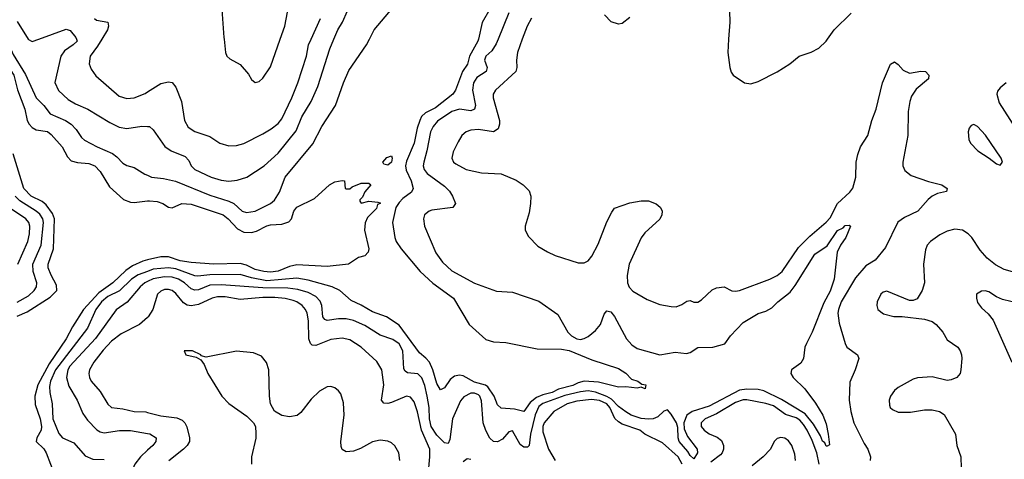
# Model space of a CAD drawing. Header units: inches. Extents: x 1552611 to 1694776, y 811966 to 917215.
# Tile 266 of 549: x 1609324 to 1614531, y 897776 to 900104. Entities that reach past the tile are written whole.
import ezdxf

# ---------------------------------------------------------------- set-up
doc = ezdxf.new("R2010")
doc.units = ezdxf.units.IN
doc.header["$MEASUREMENT"] = 0
for name, color, linetype in [('B6809', 7, 'Continuous'), ('B6819', 7, 'Continuous'), ('B6900', 7, 'Continuous'), ('B6910', 7, 'Continuous')]:
    doc.layers.add(name, color=color, linetype=linetype)

msp = doc.modelspace()

# ---------------------------------------------------------------- linework, layer by layer
at = {"layer": 'B6809', "color": 5}
for points, elevation in [([(1609177.9, 900000), (1609201.4, 899970), (1609244.6, 899884.6), (1609293.1, 899810), (1609312.2, 899732.2), (1609351, 899630), (1609363.9, 899570), (1609374.5, 899550), (1609390, 899532.3), (1609410, 899521), (1609470, 899510.8), (1609490, 899496.1), (1609548.5, 899430), (1609576.9, 899376.9), (1609596.4, 899356.4), (1609630, 899347.6), (1609690, 899342.8), (1609721.6, 899330), (1609750, 899299.1), (1609799.2, 899219.2), (1609872, 899152), (1609910, 899136.9), (1609930, 899134.9), (1610000, 899143.7)], 820), ([(1609254, 900000), (1609290, 899919.4), (1609353.9, 899813.9), (1609410, 899689.4), (1609451.4, 899650), (1609485.5, 899605.5), (1609565.4, 899570), (1609595.8, 899550), (1609622, 899522), (1609650, 899479.7), (1609665.7, 899465.7), (1609733.4, 899430), (1609815.3, 899395.3), (1609838.2, 899378.2), (1609870, 899344.5), (1609890, 899332.2), (1609930, 899320.2), (1609986, 899286), (1610000, 899279.7)], 840), ([(1609368.8, 900000), (1609370, 899998), (1609390, 899987.1), (1609425.3, 900000)], 860), ([(1609624.1, 900000), (1609628, 899990), (1609607.1, 899970), (1609561, 899939), (1609541, 899910), (1609508.7, 899771.3), (1609528.6, 899728.6), (1609580.9, 899680.9), (1609618.3, 899658.3), (1609684.4, 899630), (1609799.6, 899559.6), (1609850, 899535.3), (1609890, 899527.8), (1609970, 899540.2), (1610000, 899538)], 860), ([(1609758, 900000), (1609735.9, 899964.1), (1609695.9, 899910), (1609691.9, 899870), (1609701.3, 899841.3), (1609726.5, 899806.5), (1609850, 899698), (1609890, 899686.4), (1609930, 899690.2), (1609986.8, 899713.2), (1610000, 899721.6)], 880), ([(1609310, 898534.5), (1609363.4, 898556.6), (1609484.8, 898635.2), (1609519.8, 898670), (1609518.7, 898698.7), (1609490, 898751.1), (1609474.9, 898790), (1609474.3, 898810), (1609502.9, 898890), (1609507.3, 899050), (1609497.8, 899077.8), (1609462.9, 899122.9), (1609441.7, 899141.7), (1609383.9, 899170), (1609344.8, 899210), (1609290, 899394)], 820), ([(1609310, 898607.6), (1609370, 898641), (1609400.7, 898670), (1609411.9, 898690), (1609414.8, 898710), (1609394.8, 898770), (1609393.9, 898810), (1609437.8, 898910), (1609450.2, 899030), (1609445.6, 899050), (1609430, 899073.6), (1609410.5, 899090.5), (1609324.4, 899144.4), (1609300.6, 899170)], 840), ([(1609313.3, 898810), (1609366, 898930), (1609375.8, 898970), (1609377.2, 899010), (1609371.4, 899030), (1609356.5, 899050), (1609280.8, 899100.8)], 860), ([(1610000, 898831.4), (1609974.5, 898825.5), (1609920.4, 898799.6), (1609884.7, 898775.3), (1609817.1, 898710), (1609742.3, 898657.7), (1609661.9, 898570), (1609602.9, 898477.1), (1609570, 898414.4), (1609479.2, 898280.8), (1609420.2, 898170), (1609403.7, 898110), (1609405.5, 898065.5), (1609432.4, 897990), (1609439.8, 897950), (1609438, 897930), (1609414.2, 897890), (1609411.5, 897870), (1609452.1, 897832), (1609463.2, 897810), (1609510.1, 897690)], 820), ([(1610000, 898770.9), (1609950, 898752.3), (1609915.7, 898730), (1609851.1, 898668.9), (1609790, 898638.1), (1609755.7, 898610), (1609726.6, 898570), (1609681.9, 898470), (1609513.5, 898250), (1609487.3, 898190), (1609482.1, 898162.1), (1609482.9, 898130), (1609495.7, 898070), (1609499.2, 897990), (1609530, 897913.4), (1609549.6, 897890), (1609610, 897862.5), (1609670, 897794.6), (1609710, 897776.5), (1609770, 897774.4)], 840), ([(1610000, 898716.8), (1609985.4, 898710), (1609960.1, 898690), (1609891.5, 898608.5), (1609833.2, 898566.8), (1609724.1, 898415.9), (1609589.7, 898270), (1609578, 898250), (1609572.1, 898210), (1609583, 898163), (1609628.1, 898090), (1609657.9, 898017.9), (1609683.1, 897983.1), (1609731.8, 897931.8), (1609750, 897921), (1609770, 897916.3), (1609851.5, 897928.5), (1609910, 897928.5), (1610000, 897913.5)], 860), ([(1610000, 898526.8), (1609956.9, 898490), (1609859.6, 898440.4), (1609810, 898400.7), (1609765.9, 898354.1), (1609716, 898290), (1609693.7, 898250), (1609689.4, 898230), (1609692.5, 898210), (1609702.5, 898190), (1609750, 898135.9), (1609790, 898067.9), (1609810, 898050.2), (1609870, 898043.3), (1609930, 898029), (1609990, 898026.6), (1610000, 898024)], 880), ([(1610000, 897824.5), (1609962.5, 897790), (1609932.3, 897750), (1609890, 897653.3), (1609876.4, 897610), (1609876.1, 897590), (1609887.8, 897550), (1609930, 897492.7), (1610000, 897431.9)], 860)]:
    msp.add_lwpolyline(points, dxfattribs=dict(at, elevation=elevation))
at = {"layer": 'B6819', "color": 5}
for points, elevation in [([(1611854.3, 900000), (1611844.5, 899975.5), (1611820.6, 899939.4), (1611789.4, 899910), (1611781.9, 899890), (1611796.8, 899850), (1611791, 899830), (1611742.1, 899797.9), (1611723.9, 899770), (1611718.8, 899730), (1611733.9, 899650), (1611729.5, 899630.5), (1611710, 899621.8), (1611650, 899629.9), (1611610, 899617.6), (1611533.2, 899566.8), (1611510, 899538.2), (1611496.2, 899510), (1611477.9, 899410), (1611460.7, 899350), (1611458.1, 899330), (1611462.7, 899310), (1611479.7, 899290), (1611570, 899221.6), (1611596.4, 899196.4), (1611612.9, 899170), (1611627.9, 899130), (1611614.9, 899110), (1611504.3, 899095.7), (1611488.7, 899090), (1611465.2, 899070), (1611458.6, 899050), (1611464.5, 899010), (1611524.6, 898870), (1611560.5, 898820.5), (1611610, 898774.5), (1611730, 898709.3), (1611845.7, 898665.7), (1611930, 898661.5), (1612070, 898612.6), (1612170, 898542), (1612223.2, 898450), (1612241.6, 898430), (1612270, 898413.4), (1612290, 898410.3), (1612310, 898416.5), (1612330, 898425.5), (1612370, 898457.8), (1612396.4, 898490), (1612415.6, 898544.4), (1612430, 898562.4), (1612450, 898556.5), (1612470, 898532.9), (1612534, 898414), (1612562.2, 898382.2), (1612590, 898362.6), (1612710, 898328.5), (1612790, 898344.2), (1612850, 898335.8), (1612870, 898341.3), (1612910, 898367.2), (1612990, 898370.3), (1613053.2, 898386.8), (1613083, 898430), (1613150, 898499.6), (1613230, 898548), (1613270, 898561), (1613301.3, 898578.7), (1613333.3, 898610), (1613398.7, 898661.3), (1613424.6, 898695.4), (1613530, 898861.5), (1613594.2, 898905.8), (1613650, 898987.4), (1613678.5, 899001.5), (1613690, 899014), (1613710, 899016.3), (1613717.3, 899010), (1613692.9, 898950), (1613664.6, 898910), (1613648.1, 898871.9), (1613632.3, 898730), (1613610, 898666.3), (1613576.3, 898603.7), (1613515.8, 898450), (1613484.3, 898390), (1613477.1, 898370), (1613470, 898309.5), (1613455.2, 898284.8), (1613406.2, 898250), (1613401.6, 898230), (1613415.5, 898210), (1613477.2, 898150), (1613533.1, 898073.1), (1613570.9, 898010), (1613590, 897964), (1613600.2, 897910), (1613607.1, 897852.9), (1613594.9, 897845.1), (1613590, 897846), (1613582.5, 897862.5), (1613570, 897873), (1613559.7, 897899.7), (1613521.5, 897961.5), (1613477.4, 898017.4), (1613353.3, 898093.3), (1613259, 898139), (1613230, 898145.9), (1613170, 898147.5), (1613130, 898141.3), (1612970, 898057), (1612879.8, 898030), (1612851.4, 898010), (1612836.5, 897970), (1612837.6, 897937.6), (1612856.3, 897896.3), (1612906.2, 897830), (1612909, 897810), (1612890, 897778.9), (1612870, 897796), (1612858.3, 897818.3), (1612811.2, 897870), (1612806.2, 897890), (1612804.9, 897944.9), (1612798.2, 897970), (1612770, 898015), (1612750, 898037.2), (1612730, 898031.8), (1612698.7, 898001.3), (1612674.3, 897990), (1612650, 897987.9), (1612610, 897992.8), (1612557.3, 898010), (1612530, 898026.7), (1612490, 898056.2), (1612453.9, 898093.9), (1612430, 898109.2), (1612370, 898131.9), (1612330, 898137.8), (1612290, 898133.4), (1612206.4, 898113.6), (1612090, 898071.8), (1612070, 898055.1), (1612050, 898010.8), (1612026.1, 897910), (1612018.6, 897850), (1612010, 897840.3), (1611990, 897840.9), (1611970, 897854.6), (1611930, 897926.6), (1611910, 897921.3), (1611876.5, 897883.5), (1611850, 897868.7), (1611830, 897870.8), (1611810, 897887.9), (1611788.3, 897928.3), (1611774.5, 897970), (1611765.5, 898085.5), (1611757.7, 898110), (1611750, 898118), (1611730, 898126.1), (1611710, 898125.8), (1611672.5, 898107.5), (1611654.8, 898085.2), (1611612.4, 897990), (1611599.4, 897880.6), (1611590, 897859.6), (1611570, 897863.1), (1611530, 897903.4), (1611500.4, 897950), (1611491.5, 897990), (1611489.6, 898050), (1611479.7, 898110), (1611466, 898166), (1611450, 898208.1), (1611430, 898228.8), (1611374.4, 898234.4), (1611362.2, 898242.2), (1611355.8, 898255.9), (1611350.4, 898350), (1611330, 898388.1), (1611297.7, 898410), (1611230, 898433.9), (1611150, 898484.6), (1611090, 898510.9), (1611050, 898520.4), (1611010, 898519.7), (1610950.6, 898510.6), (1610937, 898517), (1610927.9, 898530), (1610921, 898590), (1610913.1, 898613.1), (1610890, 898638.6), (1610850, 898659.7), (1610795.2, 898675.2), (1610742.1, 898682), (1610610, 898683.5), (1610390, 898700.5), (1610330, 898697.3), (1610270, 898673.7), (1610250, 898670.7), (1610230, 898678.8), (1610196.1, 898710), (1610163.2, 898730), (1610130, 898740.6), (1610090, 898742.7), (1610030, 898730.8), (1610000, 898716.8)], 860), ([(1610000, 899538), (1610010, 899537.3), (1610030, 899521.1), (1610091.8, 899431.8), (1610125.7, 899410), (1610199.6, 899379.6), (1610217.7, 899357.7), (1610230, 899329.3), (1610250, 899309.5), (1610337, 899270), (1610390, 899254.4), (1610430, 899249.3), (1610473.9, 899253.9), (1610524.2, 899270), (1610617.6, 899330), (1610690, 899396.9), (1610785.2, 899514.8), (1610816.5, 899590), (1610865.7, 899670), (1610899.9, 899750), (1610963.4, 899950), (1610985, 900000)], 860), ([(1610000, 899721.6), (1610070, 899766.5), (1610110, 899774.4), (1610130, 899770.2), (1610150, 899746), (1610179.3, 899670), (1610195.9, 899570), (1610214.4, 899534.4), (1610250, 899511.3), (1610330, 899484.2), (1610381.7, 899450), (1610430, 899436.1), (1610470, 899436.6), (1610510, 899448.4), (1610610, 899498.7), (1610653.9, 899526.1), (1610690, 899554.6), (1610710, 899578.5), (1610762.7, 899690), (1610795.2, 899770), (1610840.6, 899910), (1610852.1, 899970), (1610865.4, 900000)], 880), ([(1611749.8, 900000), (1611747.5, 899990), (1611702.8, 899910), (1611691.6, 899868.4), (1611666.1, 899830), (1611628.3, 899730), (1611613.9, 899710), (1611522.6, 899637.4), (1611469.6, 899610), (1611449.5, 899590.5), (1611439.2, 899570), (1611425.9, 899530), (1611410.7, 899450), (1611370, 899355.2), (1611364.2, 899330), (1611367.4, 899307.4), (1611394.3, 899250), (1611405.2, 899210), (1611395.6, 899190), (1611350, 899157), (1611330, 899136.5), (1611313.7, 899110), (1611294.8, 899030), (1611307.6, 898950), (1611314.7, 898930), (1611341.5, 898890), (1611441.7, 898770), (1611509.3, 898709.3), (1611617.8, 898630), (1611700.8, 898490), (1611790, 898411.2), (1611830, 898398.6), (1611895.3, 898395.3), (1612060.9, 898360.9), (1612190, 898358.4), (1612230, 898352.5), (1612350, 898302.5), (1612490, 898257.3), (1612530, 898231.4), (1612560.4, 898200.4), (1612593, 898190), (1612614, 898174), (1612635.5, 898170), (1612632, 898150), (1612610, 898157.2), (1612590, 898152.7), (1612530, 898159.3), (1612490, 898158), (1612384.3, 898184.3), (1612310, 898189.9), (1612278.3, 898181.7), (1612250, 898167.1), (1612173.4, 898146.6), (1612140.2, 898130), (1612090, 898117.8), (1612056.8, 898103.2), (1612023.2, 898076.8), (1611990, 898029.9), (1611941.2, 898041.2), (1611870, 898046.7), (1611850, 898064.7), (1611833.9, 898110), (1611799.9, 898159.9), (1611787.8, 898167.8), (1611730, 898184.6), (1611670, 898217.8), (1611650, 898221.2), (1611623.4, 898216.6), (1611600.9, 898199.1), (1611570, 898155.1), (1611550, 898144.4), (1611530, 898178.3), (1611508.5, 898250), (1611491.1, 898290), (1611472.3, 898312.3), (1611439, 898339), (1611330, 898486.3), (1611264.1, 898530), (1611190, 898557.2), (1611130, 898592.5), (1611076.6, 898616.6), (1611017.3, 898670), (1610975.8, 898690), (1610850, 898725.3), (1610790, 898734.5), (1610630, 898720.7), (1610550, 898736.1), (1610490, 898754.2), (1610330, 898752.8), (1610266.2, 898746.2), (1610250, 898748.2), (1610150, 898784), (1610110, 898790.2), (1610030, 898782), (1610000, 898770.9)], 840), ([(1610000, 899279.7), (1610021.6, 899270), (1610083.5, 899263.5), (1610148.1, 899248.1), (1610330, 899174.6), (1610430, 899143.1), (1610455.6, 899130), (1610500.2, 899090), (1610522.5, 899082.5), (1610570, 899090.1), (1610650.4, 899129.6), (1610671.9, 899148.1), (1610697.3, 899190), (1610727.1, 899270), (1610873.7, 899446.3), (1610921.3, 899538.7), (1610993.7, 899650), (1611035.8, 899770), (1611065.4, 899834.6), (1611157.7, 899970), (1611173.3, 900000)], 840), ([(1610405.3, 900000), (1610412.5, 899930), (1610418.7, 899910), (1610435.6, 899895.6), (1610490, 899865.7), (1610534.5, 899814.5), (1610550, 899786.5), (1610570, 899770.2), (1610590, 899775.9), (1610610, 899793.6), (1610650, 899854), (1610701.1, 900000)], 920), ([(1611982, 900000), (1611956.5, 899930), (1611951.1, 899890), (1611953.4, 899850), (1611948.4, 899830), (1611840.7, 899730), (1611828.6, 899710), (1611827.5, 899690), (1611861.3, 899570), (1611861.2, 899550), (1611853.9, 899526.1), (1611830, 899509.8), (1611750, 899522), (1611710, 899519.1), (1611684.6, 899510), (1611661.5, 899490), (1611643.1, 899456.9), (1611616.4, 899403.6), (1611610.2, 899370), (1611619, 899350), (1611630, 899340.2), (1611686, 899310), (1611766.5, 899293.5), (1611870, 899287.4), (1611950, 899253.8), (1611986.7, 899230), (1612017.6, 899197.6), (1612026.5, 899170), (1612026, 899130), (1612018.2, 899081.8), (1611997, 899010), (1611996.5, 898990), (1612014.9, 898954.9), (1612064.7, 898904.7), (1612114.7, 898874.7), (1612155.6, 898855.6), (1612277.1, 898817.1), (1612310, 898815.6), (1612330, 898827.1), (1612350, 898852.3), (1612384.1, 898915.9), (1612430, 899034), (1612455.2, 899084.8), (1612470, 899104.9), (1612550, 899133.8), (1612610, 899144), (1612650, 899144.9), (1612690, 899128.5), (1612711.4, 899111.4), (1612718.9, 899098.9), (1612722.6, 899090), (1612720.9, 899070), (1612710, 899048.2), (1612630, 898974.7), (1612611.4, 898948.6), (1612547.4, 898810), (1612536.8, 898750), (1612538, 898710), (1612547.4, 898687.4), (1612566.4, 898666.4), (1612641.7, 898621.7), (1612710, 898596), (1612770, 898584.4), (1612795.8, 898584.2), (1612825.2, 898594.8), (1612852.8, 898612.8), (1612870, 898616.3), (1612890, 898607.7), (1612910, 898607.7), (1612930, 898620.7), (1612986.6, 898673.4), (1613010, 898684.4), (1613050, 898688.5), (1613090, 898668.5), (1613110, 898666), (1613130, 898670.3), (1613291.5, 898730), (1613330, 898749.3), (1613356.4, 898770), (1613442.7, 898897.3), (1613502.3, 898957.7), (1613590, 899032.1), (1613610, 899055.1), (1613649.3, 899130.7), (1613714, 899190), (1613730, 899212.3), (1613746.5, 899270), (1613747.7, 899350), (1613756.1, 899390), (1613771.2, 899430), (1613809, 899490), (1613829.9, 899570.1), (1613853.3, 899630), (1613886.6, 899770), (1613930, 899868.4), (1613950, 899880.4), (1613970, 899867), (1613996.1, 899836.1), (1614030, 899820.2), (1614090, 899831.6), (1614114, 899830), (1614132.4, 899810), (1614131.3, 899790), (1614064.6, 899735.4), (1614041.1, 899698.9), (1614031.2, 899670), (1614022.8, 899617.2), (1614021, 899490), (1613994, 899350), (1613994, 899330), (1614004.8, 899304.8), (1614038.2, 899278.2), (1614130, 899247.1), (1614200.3, 899230), (1614228.9, 899210), (1614226.4, 899193.6), (1614177.4, 899182.6), (1614150, 899169), (1614128.8, 899151.2), (1614074.6, 899090), (1614003.2, 899056.8), (1613968.3, 899031.7), (1613902.8, 898897.2), (1613849.1, 898830.9), (1613799.6, 898800.4), (1613743.5, 898736.5), (1613668, 898610), (1613653.6, 898570), (1613651.2, 898550), (1613657.2, 898497.2), (1613688.9, 898388.9), (1613699.3, 898370), (1613755.5, 898330), (1613761.3, 898310), (1613742.4, 898250), (1613714.6, 898185.4), (1613710.1, 898090), (1613719.6, 898030), (1613735.3, 897970), (1613790, 897859.5), (1613808.9, 897830), (1613824.2, 897790), (1613822.4, 897770)], 880), ([(1613073.2, 900000), (1613068.5, 899930), (1613079.1, 899850), (1613086.4, 899826.4), (1613097.3, 899810), (1613158, 899770), (1613190, 899764.4), (1613230, 899775.8), (1613330, 899827.4), (1613397, 899870), (1613446, 899910), (1613510, 899931.8), (1613550, 899952.2), (1613590, 899990.4), (1613596.6, 900000)], 920), ([(1614541.3, 899770), (1614510, 899743.5), (1614495.8, 899724.2), (1614491.7, 899708.3), (1614503.9, 899663.9), (1614690, 899374)], 920), ([(1610000, 899143.7), (1610010, 899144.9), (1610050, 899140.9), (1610080.5, 899130), (1610110, 899110.3), (1610130, 899107), (1610182, 899130), (1610230, 899127.1), (1610399.6, 899070), (1610426, 899050), (1610476.5, 898996.5), (1610510, 898979.4), (1610550, 898977.2), (1610576.6, 898983.4), (1610630, 899011.6), (1610650, 899017.4), (1610710, 899020.2), (1610747.2, 899032.8), (1610762, 899050), (1610773.3, 899090), (1610790, 899111.5), (1610883.8, 899156.2), (1610962.7, 899230), (1610990, 899244.9), (1611030, 899252.7), (1611042, 899250), (1611046, 899210), (1611050, 899207.3), (1611070, 899208), (1611082, 899218), (1611130, 899237.6), (1611170, 899238), (1611180.7, 899230), (1611148.6, 899191.4), (1611136.8, 899163.2), (1611122.8, 899150), (1611122.8, 899142.8), (1611130, 899132), (1611170, 899142), (1611218, 899138), (1611230, 899134), (1611230.4, 899130.4), (1611215.3, 899124.7), (1611210, 899104), (1611164.1, 899055.9), (1611151.7, 899028.3), (1611148.2, 898990), (1611170.4, 898890), (1611167.3, 898872.7), (1611150, 898854), (1611115.3, 898844.7), (1611062, 898810), (1610950, 898797.6), (1610790, 898805), (1610750, 898797.2), (1610690, 898771.7), (1610650, 898767.3), (1610614.5, 898770), (1610570, 898780.7), (1610523.5, 898803.5), (1610490, 898812.6), (1610350, 898808.9), (1610230, 898817.5), (1610172.6, 898827.4), (1610110, 898847.3), (1610070, 898847.9), (1610000, 898831.4)], 820), ([(1614632, 898752), (1614530, 898781.5), (1614484.8, 898804.8), (1614441.2, 898841.2), (1614404, 898884), (1614359.8, 898950), (1614340.4, 898970), (1614310, 898988.9), (1614270, 898993.8), (1614230, 898983.2), (1614190, 898963.7), (1614140.9, 898930), (1614123.2, 898910), (1614114.1, 898885.9), (1614103.5, 898810), (1614108.7, 898710), (1614097.1, 898670), (1614070, 898626), (1614050, 898616.2), (1614030, 898616.8), (1613910, 898666), (1613890, 898661.5), (1613877.5, 898650), (1613859.2, 898610), (1613857.3, 898590), (1613863, 898570), (1613893, 898547), (1613947.8, 898532.2), (1613992, 898532), (1614110, 898518.6), (1614150, 898504.9), (1614170.1, 898490.1), (1614206.5, 898450), (1614230, 898408.9), (1614285.2, 898370), (1614298.4, 898350), (1614305.6, 898330), (1614306.5, 898310), (1614302.2, 898250), (1614298.5, 898230), (1614280.3, 898210), (1614250, 898196.8), (1614230, 898193.8), (1614150, 898212.1), (1614073.1, 898206.9), (1614050, 898200.2), (1613970, 898156.1), (1613950, 898139.8), (1613929.4, 898110), (1613922.7, 898090), (1613923.6, 898063.6), (1613928.4, 898050), (1613939.7, 898039.7), (1613970, 898025.5), (1614034.9, 898025.1), (1614110, 898037.2), (1614150, 898038.3), (1614189.2, 898029.2), (1614213.9, 898013.9), (1614272.7, 897910), (1614280.3, 897850), (1614301.1, 897790), (1614304, 897730)], 920), ([(1611483.4, 897690), (1611492.8, 897790), (1611492.1, 897830), (1611449.3, 897930), (1611427.4, 898027.4), (1611410, 898080.4), (1611390, 898105.5), (1611370, 898109.9), (1611290, 898077.6), (1611270, 898071.7), (1611250, 898072.9), (1611237.5, 898090), (1611249.5, 898170), (1611239.6, 898250), (1611213.2, 898293.2), (1611130, 898369.9), (1611070, 898408.2), (1611030, 898417.7), (1610970, 898410.8), (1610890, 898378.7), (1610870, 898379.8), (1610861.3, 898390), (1610853.1, 898413.1), (1610851.7, 898510), (1610843.9, 898550), (1610834.5, 898570), (1610817.8, 898590), (1610790, 898609.4), (1610770, 898616.8), (1610727.5, 898627.5), (1610673.6, 898633.6), (1610610, 898633), (1610490, 898622.4), (1610410, 898635.7), (1610370, 898636.4), (1610341.5, 898630), (1610270, 898594.9), (1610230, 898588.6), (1610210, 898592.7), (1610190, 898605.3), (1610150, 898654.3), (1610130, 898669.8), (1610110, 898675.7), (1610090, 898674.9), (1610070, 898667), (1610053, 898650), (1610028.6, 898570), (1610003.8, 898530), (1610000, 898526.8)], 880), ([(1614610, 898600.4), (1614522.6, 898622.6), (1614490, 898635.6), (1614450, 898662), (1614430, 898667.3), (1614410, 898666.6), (1614384.9, 898650), (1614383.8, 898630), (1614390, 898606), (1614410, 898577.3), (1614445.7, 898545.7), (1614471.9, 898511.9), (1614571.5, 898290)], 940), ([(1611334.5, 897770), (1611329.1, 897810), (1611308.2, 897848.2), (1611290, 897863.5), (1611271.6, 897871.6), (1611230, 897877.5), (1611190, 897868.2), (1611126.9, 897833.1), (1611090, 897818.8), (1611050, 897815.1), (1611030, 897827.8), (1611023.8, 897843.8), (1611022, 897870), (1611039.9, 898010), (1611035.6, 898075.6), (1611022.2, 898122.2), (1611010, 898138.9), (1610990, 898154.7), (1610970, 898161.5), (1610950, 898160.4), (1610910, 898137.7), (1610865.3, 898094.7), (1610810, 898024.2), (1610791.1, 898008.9), (1610750, 898001.5), (1610710, 898008.6), (1610671.5, 898031.5), (1610650.8, 898070), (1610644.5, 898110), (1610641.5, 898250), (1610628.5, 898288.5), (1610602, 898322), (1610559.6, 898339.6), (1610470, 898347.9), (1610310, 898317.2), (1610284, 898324), (1610282, 898330), (1610238, 898350), (1610194, 898350), (1610202, 898330), (1610257.3, 898317.3), (1610282, 898302), (1610298.8, 898278.8), (1610319.5, 898230), (1610393.2, 898110), (1610430, 898071.3), (1610524.7, 898004.7), (1610561.1, 897970), (1610570.3, 897950), (1610573.5, 897913.5), (1610571.9, 897888.1), (1610550.2, 897790), (1610548.9, 897750)], 920), ([(1612827, 897750), (1612807.2, 897790), (1612724, 897864), (1612630, 897909.9), (1612603.5, 897930), (1612510, 897962.3), (1612490, 897973.9), (1612472.2, 897992.2), (1612444.3, 898050), (1612428.6, 898070), (1612390, 898087), (1612347.7, 898092.3), (1612270, 898083.2), (1612219.8, 898070), (1612149.5, 898030), (1612097.6, 897970), (1612089.8, 897950), (1612090, 897921.7), (1612119.9, 897830), (1612155.5, 897770)], 880), ([(1613551.3, 897750), (1613540, 897810), (1613515.6, 897875.6), (1613489, 897930), (1613470, 897960.8), (1613450, 897982.7), (1613430, 897995.2), (1613374.1, 898014.1), (1613310, 898058.8), (1613270, 898071.5), (1613170, 898090.9), (1613150, 898090.9), (1613110, 898076.3), (1613010, 898017.2), (1612948.5, 897990), (1612928.2, 897970), (1612928.2, 897950), (1612943.2, 897930), (1612970, 897911.3), (1613013.3, 897893.3), (1613035.5, 897875.5), (1613046.1, 897850), (1613046.5, 897830), (1613039, 897810), (1613030, 897799.9), (1612979.6, 897760.4)], 880), ([(1610000, 898024), (1610070, 898005.5), (1610154.9, 897994.9), (1610183.3, 897983.4), (1610197.4, 897970), (1610207.9, 897947.9), (1610222.3, 897890), (1610221.3, 897870), (1610210.1, 897850), (1610190, 897829.8), (1610112.2, 897767.8)], 880), ([(1610000, 897913.5), (1610011.5, 897911.5), (1610045.2, 897890), (1610043.8, 897870), (1610027.8, 897850), (1610000, 897824.5)], 860), ([(1613426.4, 897770), (1613424.1, 897804.1), (1613407.3, 897850), (1613390, 897874.8), (1613370, 897888.7), (1613350, 897892.1), (1613330, 897885.7), (1613314.3, 897870), (1613294, 897830), (1613256.8, 897790), (1613197.8, 897742.2)], 920), ([(1611710, 897775.1), (1611690, 897778.9), (1611670, 897762.6)], 880)]:
    msp.add_lwpolyline(points, dxfattribs=dict(at, elevation=elevation))
for points, elevation in [([(1614370, 899547.8), (1614356.4, 899543.6), (1614345.5, 899530), (1614340.4, 899510), (1614343.7, 899470), (1614352.4, 899450), (1614390.5, 899410), (1614451.1, 899371.1), (1614490, 899339.5), (1614510, 899332.7), (1614521.1, 899350), (1614515.3, 899370), (1614431.7, 899491.7), (1614390, 899537.6)], 920), ([(1611270, 899333.3), (1611250, 899339.3), (1611244.2, 899350), (1611266.4, 899373.6), (1611290, 899382.8), (1611294.6, 899370), (1611290, 899349.7)], 820)]:
    msp.add_lwpolyline(points, close=True, dxfattribs=dict(at, elevation=elevation))
at = {"layer": 'B6900', "color": 5}
for points, elevation in [([(1609310, 900094.2), (1609368.8, 900000)], 860), ([(1609720.2, 900110), (1609730, 900101), (1609789.5, 900089.5), (1609794.2, 900070), (1609788.8, 900050), (1609758, 900000)], 880), ([(1609425.3, 900000), (1609570, 900053.1), (1609590, 900046.5), (1609620.2, 900010), (1609624.1, 900000)], 860)]:
    msp.add_lwpolyline(points, dxfattribs=dict(at, elevation=elevation))
at = {"layer": 'B6910', "color": 5}
for points, elevation in [([(1610390, 900206), (1610404.3, 900010), (1610405.3, 900000)], 920), ([(1610701.1, 900000), (1610725.6, 900070), (1610753.2, 900210)], 920), ([(1613076.6, 900210), (1613079.3, 900090), (1613073.2, 900000)], 920), ([(1610985, 900000), (1611006.5, 900050), (1611031.6, 900090), (1611057.6, 900150)], 860), ([(1611173.3, 900000), (1611199.3, 900050), (1611295.3, 900164.7)], 840), ([(1611810, 900159.2), (1611770.6, 900089.4), (1611749.8, 900000)], 840), ([(1610865.4, 900000), (1610914.4, 900110)], 880), ([(1611910, 900139.7), (1611854.3, 900000)], 860), ([(1612030, 900111.1), (1612007.4, 900070), (1611982, 900000)], 880), ([(1612550, 900114.5), (1612510, 900083.8), (1612490, 900079.8), (1612452.7, 900092.7), (1612416.2, 900130)], 880), ([(1613596.6, 900000), (1613631.1, 900050), (1613722.1, 900137.9)], 920)]:
    msp.add_lwpolyline(points, dxfattribs=dict(at, elevation=elevation))

doc.saveas('drawing.dxf')
